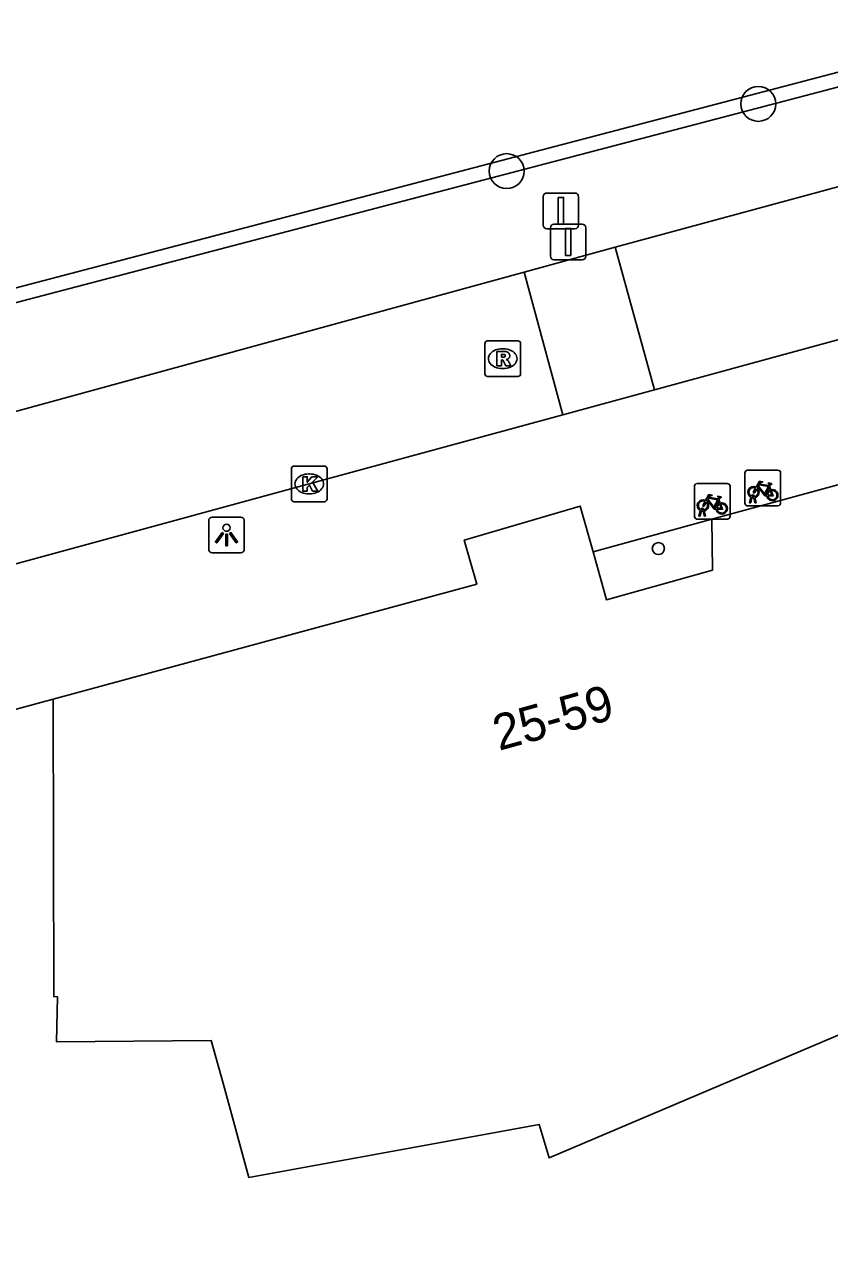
# Model space of a CAD drawing. Extents: x 159053 to 160041, y 380450 to 381422.
# Drawn here: x 159364.14 to 159386.71, y 380823.69 to 380858.14 of the extents above; entities that cross this region are included whole.
import ezdxf

# ---------------------------------------------------------------- set-up
doc = ezdxf.new("R2010")
doc.units = 0
for name, color, linetype in [('IMGEO_Afsluitpaal', 7, 'Continuous'), ('IMGEO_Boom', 7, 'Continuous'), ('IMGEO_Fietsenrek', 7, 'Continuous'), ('IMGEO_Haag', 7, 'Continuous'), ('IMGEO_Kolk', 7, 'Continuous'), ('IMGEO_Lichtpunt', 7, 'Continuous'), ('IMGEO_Pand', 7, 'Continuous'), ('IMGEO_Pand_nummerreeks', 7, 'Continuous'), ('IMGEO_Rijbaan_lokaal_open', 7, 'Continuous'), ('IMGEO_Rioolput', 7, 'Continuous'), ('IMGEO_Voetpad_open', 7, 'Continuous')]:
    doc.layers.add(name, color=color, linetype=linetype)

msp = doc.modelspace()

# ---------------------------------------------------------------- linework, layer by layer
at = {"layer": 'IMGEO_Afsluitpaal'}
for p, q in [((159378.684, 380852.517), (159378.684, 380853.317)), ((159378.684, 380853.317), (159378.684, 380852.517)), ((159378.784, 380853.417), (159379.574, 380853.417)), ((159379.574, 380853.417), (159378.784, 380853.417)), ((159379.674, 380853.317), (159379.674, 380852.517)), ((159379.674, 380852.517), (159379.674, 380853.317)), ((159378.986, 380852.543), (159379.776, 380852.543)), ((159379.776, 380852.543), (159378.986, 380852.543)), ((159379.574, 380852.417), (159378.784, 380852.417)), ((159378.784, 380852.417), (159379.574, 380852.417)), ((159378.886, 380851.643), (159378.886, 380852.443)), ((159378.886, 380852.443), (159378.886, 380851.643)), ((159379.876, 380852.443), (159379.876, 380851.643)), ((159379.876, 380851.643), (159379.876, 380852.443)), ((159379.776, 380851.543), (159378.986, 380851.543)), ((159378.986, 380851.543), (159379.776, 380851.543))]:
    msp.add_line(p, q, dxfattribs=at)
for points in [[(159379.104, 380853.292), (159379.254, 380853.292), (159379.254, 380852.542), (159379.104, 380852.542), (159379.104, 380853.292)], [(159379.306, 380852.418), (159379.456, 380852.418), (159379.456, 380851.668), (159379.306, 380851.668), (159379.306, 380852.418)]]:
    msp.add_lwpolyline(points, dxfattribs=at)
for centre, start, end in [((159378.784, 380853.317), 90, 180), ((159378.784, 380853.317), 90, 180), ((159379.574, 380853.317), 0, 90), ((159379.574, 380853.317), 360, 90), ((159378.784, 380852.517), 180, 270), ((159378.784, 380852.517), 180, 270), ((159378.986, 380852.443), 90, 180), ((159378.986, 380852.443), 90, 180), ((159379.574, 380852.517), 270, 0), ((159379.574, 380852.517), 270, 0), ((159379.776, 380852.443), 0, 90), ((159379.776, 380852.443), 360, 90), ((159378.986, 380851.643), 180, 270), ((159378.986, 380851.643), 180, 270), ((159379.776, 380851.643), 270, 0), ((159379.776, 380851.643), 270, 0)]:
    msp.add_arc(centre, 0.1, start, end, dxfattribs=at)
at = {"layer": 'IMGEO_Boom'}
for centre in [(159384.716, 380855.918), (159377.659, 380854.033)]:
    msp.add_circle(centre, 0.489, dxfattribs=at)
at = {"layer": 'IMGEO_Fietsenrek'}
for p, q in [((159384.417, 380845.639), (159385.258, 380845.639)), ((159385.258, 380845.639), (159384.417, 380845.639)), ((159385.342, 380845.564), (159385.342, 380844.723)), ((159385.342, 380844.723), (159385.342, 380845.564)), ((159382.999, 380845.265), (159383.84, 380845.265)), ((159383.84, 380845.265), (159382.999, 380845.265)), ((159384.342, 380844.714), (159384.342, 380845.555)), ((159384.342, 380845.555), (159384.342, 380844.714)), ((159382.924, 380844.34), (159382.924, 380845.181)), ((159382.924, 380845.181), (159382.924, 380844.34)), ((159383.924, 380845.19), (159383.924, 380844.349)), ((159383.924, 380844.349), (159383.924, 380845.19)), ((159384.469, 380844.723), (159384.508, 380844.883)), ((159384.538, 380844.871), (159384.503, 380844.723)), ((159384.58, 380844.895), (159384.579, 380844.899)), ((159384.611, 380844.906), (159384.612, 380844.899)), ((159384.619, 380844.869), (159384.654, 380844.723)), ((159385.029, 380845.188), (159385.065, 380845.093)), ((159383.162, 380844.521), (159383.161, 380844.525)), ((159383.193, 380844.532), (159383.194, 380844.525)), ((159383.611, 380844.814), (159383.647, 380844.719)), ((159385.267, 380844.639), (159384.426, 380844.639)), ((159384.426, 380844.639), (159385.267, 380844.639)), ((159384.503, 380844.723), (159384.469, 380844.723)), ((159384.621, 380844.723), (159384.587, 380844.865)), ((159384.654, 380844.723), (159384.621, 380844.723)), ((159383.849, 380844.265), (159383.008, 380844.265)), ((159383.008, 380844.265), (159383.849, 380844.265)), ((159383.051, 380844.349), (159383.09, 380844.509)), ((159383.085, 380844.349), (159383.051, 380844.349)), ((159383.12, 380844.497), (159383.085, 380844.349)), ((159383.203, 380844.349), (159383.169, 380844.491)), ((159383.201, 380844.495), (159383.236, 380844.349)), ((159383.236, 380844.349), (159383.203, 380844.349))]:
    msp.add_line(p, q, dxfattribs=at)
for points in [[(159384.655, 380845.165), (159384.75, 380845.329), (159384.836, 380845.315), (159384.838, 380845.306), (159384.782, 380845.295), (159384.755, 380845.25), (159385.011, 380845.209)], [(159384.998, 380845.184), (159384.741, 380845.225), (159384.724, 380845.196), (159384.891, 380844.976), (159384.998, 380845.184)], [(159385.011, 380845.209), (159385.036, 380845.258), (159385.03, 380845.262), (159385.007, 380845.266), (159384.995, 380845.273), (159384.994, 380845.276), (159384.996, 380845.281), (159385.091, 380845.266), (159385.093, 380845.256), (159385.083, 380845.243), (159385.071, 380845.237), (159385.057, 380845.243), (159385.029, 380845.188)], [(159383.237, 380844.791), (159383.332, 380844.955), (159383.418, 380844.941), (159383.42, 380844.932), (159383.364, 380844.921), (159383.337, 380844.876), (159383.593, 380844.835)], [(159383.593, 380844.835), (159383.618, 380844.884), (159383.612, 380844.888), (159383.589, 380844.892), (159383.577, 380844.899), (159383.576, 380844.902), (159383.578, 380844.907), (159383.673, 380844.892), (159383.675, 380844.882), (159383.665, 380844.869), (159383.653, 380844.863), (159383.639, 380844.869), (159383.611, 380844.814)], [(159384.676, 380845.113), (159384.624, 380845.023), (159384.584, 380844.998), (159384.585, 380845.045), (159384.64, 380845.139)], [(159384.951, 380844.921), (159384.901, 380844.921), (159384.71, 380845.172), (159384.691, 380845.14)], [(159385.046, 380845.086), (159385.016, 380845.163), (159384.907, 380844.945), (159384.95, 380844.945)], [(159384.98, 380844.945), (159385.1, 380844.944), (159385.056, 380845.058)], [(159385.076, 380845.065), (159385.131, 380844.92), (159384.981, 380844.92)], [(159383.258, 380844.739), (159383.206, 380844.649), (159383.166, 380844.624), (159383.167, 380844.671), (159383.222, 380844.765)], [(159383.533, 380844.547), (159383.483, 380844.547), (159383.292, 380844.798), (159383.273, 380844.766)], [(159383.58, 380844.81), (159383.323, 380844.851), (159383.306, 380844.822), (159383.473, 380844.602), (159383.58, 380844.81)], [(159383.628, 380844.712), (159383.598, 380844.789), (159383.489, 380844.571), (159383.532, 380844.571)], [(159383.562, 380844.571), (159383.682, 380844.57), (159383.638, 380844.684)], [(159383.658, 380844.691), (159383.713, 380844.546), (159383.563, 380844.546)]]:
    msp.add_lwpolyline(points, dxfattribs=at)
for centre, radius, start, end in [((159384.42, 380845.561), 0.0779, 92.4484, 184.2845), ((159384.42, 380845.561), 0.0779, 92.4484, 184.2845), ((159385.264, 380845.561), 0.0779, 2.4484, 94.2845), ((159385.264, 380845.561), 0.0779, 2.4484, 94.2845), ((159383.002, 380845.187), 0.0779, 92.4484, 184.2845), ((159383.002, 380845.187), 0.0779, 92.4484, 184.2845), ((159383.846, 380845.187), 0.0779, 2.4484, 94.2845), ((159383.846, 380845.187), 0.0779, 2.4484, 94.2845), ((159384.582, 380845.024), 0.159, 62.6766, 242.1369), ((159384.582, 380845.024), 0.129, 63.3192, 238.903), ((159384.562, 380844.895), 0.0499, 12.8025, 158.6934), ((159384.582, 380845.024), 0.159, 253.9967, 271.7867), ((159384.562, 380844.895), 0.0174, 12.8025, 163.4502), ((159384.582, 380845.024), 0.129, 253.415, 269.0204), ((159384.582, 380845.024), 0.129, 283.6043, 43.4302), ((159384.582, 380845.024), 0.159, 283.5766, 46.6042), ((159385.109, 380844.94), 0.159, 113.3408, 178.3217), ((159385.109, 380844.94), 0.159, 187.0065, 105.7708), ((159385.109, 380844.94), 0.129, 113.923, 177.9556), ((159385.109, 380844.94), 0.129, 188.6715, 104.5883), ((159383.164, 380844.65), 0.159, 62.6766, 242.1369), ((159383.164, 380844.65), 0.129, 63.3192, 238.903), ((159383.144, 380844.521), 0.0499, 12.8025, 158.6934), ((159383.144, 380844.521), 0.0174, 12.8025, 163.4502), ((159383.164, 380844.65), 0.129, 253.415, 269.0204), ((159383.164, 380844.65), 0.129, 283.6043, 43.4302), ((159383.164, 380844.65), 0.159, 283.5766, 46.6042), ((159383.691, 380844.566), 0.159, 113.3408, 178.3217), ((159383.691, 380844.566), 0.159, 187.0065, 105.7708), ((159383.691, 380844.566), 0.129, 113.923, 177.9556), ((159383.691, 380844.566), 0.129, 188.6715, 104.5883), ((159384.42, 380844.717), 0.0779, 182.4484, 274.2845), ((159384.42, 380844.717), 0.0779, 182.4484, 274.2845), ((159385.264, 380844.717), 0.0779, 272.4484, 4.2845), ((159385.264, 380844.717), 0.0779, 272.4484, 4.2845), ((159383.002, 380844.343), 0.0779, 182.4484, 274.2845), ((159383.002, 380844.343), 0.0779, 182.4484, 274.2845), ((159383.164, 380844.65), 0.159, 253.9967, 271.7867), ((159383.846, 380844.343), 0.0779, 272.4484, 4.2845), ((159383.846, 380844.343), 0.0779, 272.4484, 4.2845)]:
    msp.add_arc(centre, radius, start, end, dxfattribs=at)
at = {"layer": 'IMGEO_Haag'}
for points in [[(159416.608, 380864.597), (159357.481, 380849.075), (159343.386, 380845.223)], [(159416.656, 380864.403), (159416.707, 380864.21), (159357.585, 380848.689), (159343.492, 380844.837), (159340.652, 380844.061), (159220.908, 380811.334), (159220.855, 380811.527), (159220.802, 380811.72)]]:
    msp.add_lwpolyline(points, dxfattribs=at)
at = {"layer": 'IMGEO_Kolk'}
for p, q in [((159371.62, 380844.829), (159371.62, 380845.681)), ((159371.695, 380845.755), (159372.547, 380845.755)), ((159372.621, 380845.681), (159372.621, 380844.829)), ((159372.108, 380845.535), (159372.133, 380845.535)), ((159372.131, 380844.975), (159372.106, 380844.975)), ((159372.547, 380844.755), (159371.695, 380844.755))]:
    msp.add_line(p, q, dxfattribs=at)
for points in [[(159371.62, 380844.829), (159371.62, 380845.681)], [(159371.695, 380845.755), (159372.547, 380845.755)], [(159372.621, 380845.681), (159372.621, 380844.829)], [(159371.941, 380845.455), (159372.064, 380845.455), (159372.064, 380845.304), (159372.194, 380845.455), (159372.358, 380845.455), (159372.212, 380845.304), (159372.365, 380845.055), (159372.213, 380845.055), (159372.128, 380845.219), (159372.064, 380845.152), (159372.064, 380845.055), (159371.941, 380845.055), (159371.941, 380845.455)], [(159372.547, 380844.755), (159371.695, 380844.755)]]:
    msp.add_lwpolyline(points, dxfattribs=at)
for centre, start, end in [((159371.697, 380845.679), 91.552, 178.448), ((159371.697, 380845.679), 91.552, 178.448), ((159372.545, 380845.679), 1.552, 88.448), ((159372.545, 380845.679), 1.552, 88.448), ((159371.697, 380844.831), 181.552, 268.448), ((159371.697, 380844.831), 181.552, 268.448), ((159372.545, 380844.831), 271.552, 358.448), ((159372.545, 380844.831), 271.552, 358.448)]:
    msp.add_arc(centre, 0.0765, start, end, dxfattribs=at)
for centre, major_axis, ratio, start_param, end_param in [((159372.107, 380845.255), (-0.387, 0.002), 0.722429, 4.712389, 7.853982), ((159372.132, 380845.255), (-0.39, 0.002), 0.717154, 1.570796, 4.712389)]:
    msp.add_ellipse(centre, major_axis=major_axis, ratio=ratio, start_param=start_param, end_param=end_param, dxfattribs=at)
at = {"layer": 'IMGEO_Lichtpunt'}
for p, q in [((159369.302, 380844.226), (159369.302, 380843.419)), ((159369.302, 380844.226), (159369.302, 380843.419)), ((159370.204, 380844.321), (159369.396, 380844.321)), ((159370.204, 380844.321), (159369.396, 380844.321)), ((159370.298, 380843.419), (159370.298, 380844.226)), ((159370.298, 380843.419), (159370.298, 380844.226)), ((159369.396, 380843.325), (159370.204, 380843.325)), ((159369.396, 380843.325), (159370.204, 380843.325))]:
    msp.add_line(p, q, dxfattribs=at)
for points in [[(159369.676, 380843.89), (159369.715, 380843.862), (159369.527, 380843.6), (159369.489, 380843.627), (159369.676, 380843.89)], [(159369.778, 380843.842), (159369.825, 380843.842), (159369.825, 380843.52), (159369.778, 380843.52), (159369.778, 380843.842)], [(159369.888, 380843.862), (159369.926, 380843.889), (159370.113, 380843.627), (159370.074, 380843.599), (159369.888, 380843.862)]]:
    msp.add_lwpolyline(points, dxfattribs=at)
msp.add_circle((159369.801, 380844.024), 0.0994, dxfattribs=at)
for centre, start, end in [((159369.396, 380844.226), 90, 180), ((159369.396, 380844.226), 90, 180), ((159370.204, 380844.226), 0, 90), ((159370.204, 380844.226), 0, 90), ((159369.396, 380843.419), 180, 270), ((159369.396, 380843.419), 180, 270), ((159370.204, 380843.419), 270, 0), ((159370.204, 380843.419), 270, 360)]:
    msp.add_arc(centre, 0.0946, start, end, dxfattribs=at)
at = {"layer": 'IMGEO_Pand'}
for points in [[(159364.937, 380839.219), (159364.954, 380830.868), (159365.059, 380830.863), (159365.031, 380829.603), (159369.374, 380829.635), (159369.712, 380828.402), (159370.429, 380825.789), (159378.573, 380827.282), (159378.848, 380826.342), (159387.813, 380830.148), (159388.154, 380828.951), (159393.845, 380832.956), (159393.026, 380835.951), (159396.866, 380838.211), (159396.172, 380839.392), (159391.961, 380846.597)], [(159383.414, 380844.263), (159391.961, 380846.597)], [(159364.937, 380839.219), (159376.821, 380842.444), (159376.47, 380843.674), (159379.724, 380844.635), (159380.08, 380843.353)], [(159383.414, 380844.263), (159383.434, 380842.835), (159380.457, 380842.006), (159380.08, 380843.353)]]:
    msp.add_lwpolyline(points, dxfattribs=at)
for start, end in [(0, 180), (180, 0)]:
    msp.add_arc((159381.914, 380843.44), 0.17, start, end, dxfattribs=at)
at = {"layer": 'IMGEO_Rijbaan_lokaal_open'}
for points in [[(159380.699, 380851.901), (159412.443, 380860.514), (159415.366, 380861.29), (159417.874, 380861.883)], [(159405.799, 380854.42), (159390.372, 380850.232), (159381.803, 380847.893)], [(159378.145, 380851.195), (159380.699, 380851.901)], [(159380.699, 380851.901), (159381.803, 380847.893)], [(159354.213, 380844.641), (159378.145, 380851.195)], [(159378.145, 380851.195), (159379.234, 380847.194)], [(159381.803, 380847.893), (159379.234, 380847.194)], [(159379.234, 380847.194), (159372.116, 380845.256), (159359.226, 380841.739), (159332.681, 380834.468), (159322.165, 380831.571)]]:
    msp.add_lwpolyline(points, dxfattribs=at)
at = {"layer": 'IMGEO_Rioolput'}
for p, q in [((159377.048, 380848.344), (159377.048, 380849.196)), ((159377.123, 380849.27), (159377.975, 380849.27)), ((159377.536, 380849.05), (159377.561, 380849.05)), ((159378.049, 380849.196), (159378.049, 380848.344)), ((159377.559, 380848.49), (159377.534, 380848.49)), ((159377.975, 380848.27), (159377.123, 380848.27))]:
    msp.add_line(p, q, dxfattribs=at)
for points in [[(159377.048, 380848.344), (159377.048, 380849.196)], [(159377.123, 380849.27), (159377.975, 380849.27)], [(159378.049, 380849.196), (159378.049, 380848.344)], [(159377.637, 380848.968), (159377.385, 380848.97), (159377.385, 380848.57)], [(159377.385, 380848.57), (159377.509, 380848.57), (159377.509, 380848.732), (159377.52, 380848.732)], [(159377.563, 380848.889), (159377.509, 380848.889), (159377.509, 380848.808)], [(159377.509, 380848.808), (159377.561, 380848.808)], [(159377.567, 380848.703), (159377.638, 380848.57), (159377.778, 380848.57), (159377.713, 380848.696)], [(159377.975, 380848.27), (159377.123, 380848.27)]]:
    msp.add_lwpolyline(points, dxfattribs=at)
for centre, radius, start, end in [((159377.125, 380849.194), 0.0765, 91.552, 178.448), ((159377.125, 380849.194), 0.0765, 91.552, 178.448), ((159377.973, 380849.194), 0.0765, 1.552, 88.448), ((159377.973, 380849.194), 0.0765, 1.552, 88.448), ((159377.519, 380848.679), 0.0533, 26.0293, 88.6989), ((159377.545, 380848.997), 0.19, 274.7715, 282.9687), ((159377.569, 380848.793), 0.0964, 77.0061, 93.1865), ((159377.583, 380848.85), 0.0378, 276.6634, 79.6772), ((159377.636, 380848.858), 0.109, 350.3612, 89.416), ((159377.634, 380848.858), 0.112, 277.5842, 350.9817), ((159377.618, 380848.643), 0.108, 29.5134, 73.7905), ((159377.125, 380848.346), 0.0765, 181.552, 268.448), ((159377.125, 380848.346), 0.0765, 181.552, 268.448), ((159377.973, 380848.346), 0.0765, 271.552, 358.448), ((159377.973, 380848.346), 0.0765, 271.552, 358.448)]:
    msp.add_arc(centre, radius, start, end, dxfattribs=at)
for centre, major_axis, ratio, start_param, end_param in [((159377.535, 380848.77), (-0.387, 0.002), 0.722429, 4.712389, 7.853982), ((159377.56, 380848.77), (-0.39, 0.002), 0.717154, 1.570796, 4.712389)]:
    msp.add_ellipse(centre, major_axis=major_axis, ratio=ratio, start_param=start_param, end_param=end_param, dxfattribs=at)
at = {"layer": 'IMGEO_Voetpad_open'}
for points in [[(159380.08, 380843.353), (159383.414, 380844.263)], [(159363.135, 380838.73), (159364.937, 380839.219)]]:
    msp.add_lwpolyline(points, dxfattribs=at)

# ---------------------------------------------------------------- texts
at = {"layer": 'IMGEO_Pand_nummerreeks'}
msp.add_text('25-59', height=1, rotation=15.5608, dxfattribs=at).set_placement((159377.441, 380837.762))

doc.saveas('drawing.dxf')
